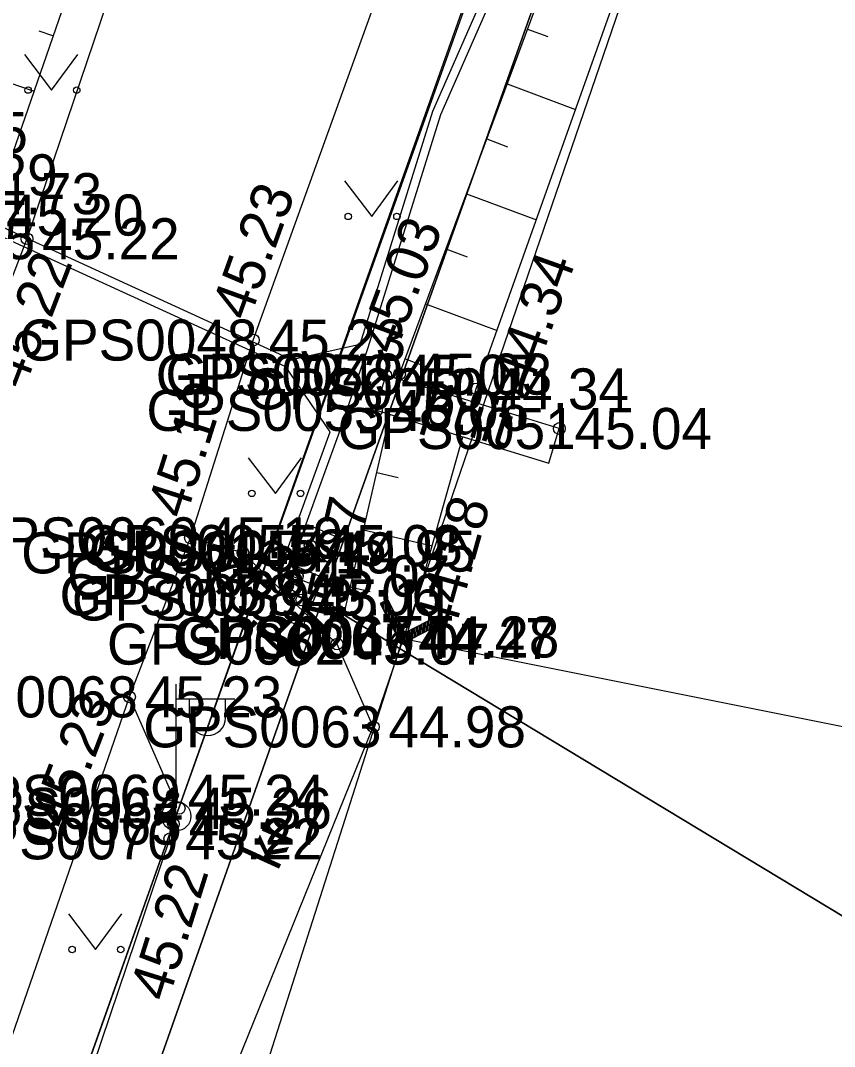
# Model space of a CAD drawing. Extents: x 551623 to 559850, y 6561220 to 6567135.
# Drawn here: x 557117.64 to 557131.51, y 6565591.69 to 6565609.19 of the extents above; entities that cross this region are included whole.
import ezdxf

# ---------------------------------------------------------------- set-up
doc = ezdxf.new("R2010")
doc.units = 0
for name, color, linetype in [('ELRAJATISMP', 7, 'Continuous'), ('HALJASTUS', 7, 'Continuous'), ('KORGUS-EH2000', 7, 'Continuous'), ('KPOHULIIN', 7, 'Continuous'), ('MOOTKORG-EH2000', 7, 'Continuous'), ('MOOTMPUNKT', 7, 'Continuous'), ('MOOTNR', 7, 'Continuous'), ('MOOTPIIR', 7, 'Continuous'), ('MPKAABEL', 7, 'Continuous'), ('MPOHULIIN', 7, 'Continuous'), ('PIIR', 7, 'Continuous'), ('POST', 7, 'Continuous'), ('RAJATIS', 7, 'Continuous'), ('RELJEEF', 7, 'Continuous'), ('TEE', 7, 'Continuous'), ('TRUUP', 7, 'Continuous')]:
    doc.layers.add(name, color=color, linetype=linetype)

msp = doc.modelspace()

# ---------------------------------------------------------------- linework, layer by layer
at = {"layer": 'ELRAJATISMP'}
for p, q in [((557122.9, 6565599.936), (557122.351, 6565600.168)), ((557122.795, 6565599.686), (557122.245, 6565599.918)), ((557122.72, 6565599.524), (557122.167, 6565599.751)), ((557122.617, 6565599.273), (557122.065, 6565599.499))]:
    msp.add_line(p, q, dxfattribs=at)
for points in [[(557123.08, 6565600.361), (557122.615, 6565599.261), (557122.065, 6565599.493), (557122.53, 6565600.593)], [(557122.895, 6565599.952), (557122.442, 6565598.846), (557121.89, 6565599.072), (557122.342, 6565600.178)]]:
    msp.add_lwpolyline(points, close=True, dxfattribs=at)
at = {"layer": 'HALJASTUS'}
for p, q in [((557117.704, 6565608.607), (557118.167, 6565608)), ((557118.167, 6565608), (557118.613, 6565608.607)), ((557123.161, 6565606.452), (557123.624, 6565605.846)), ((557123.624, 6565605.846), (557124.07, 6565606.452)), ((557121.517, 6565601.73), (557121.98, 6565601.124)), ((557121.98, 6565601.124), (557122.426, 6565601.73)), ((557118.454, 6565593.955), (557118.917, 6565593.348)), ((557118.917, 6565593.348), (557119.363, 6565593.955))]:
    msp.add_line(p, q, dxfattribs=at)
for centre in [(557117.766, 6565608), (557118.595, 6565608), (557123.223, 6565605.846), (557124.052, 6565605.846), (557121.579, 6565601.124), (557122.408, 6565601.124), (557118.516, 6565593.348), (557119.345, 6565593.348)]:
    msp.add_circle(centre, 0.055, dxfattribs=at)
at = {"layer": 'KORGUS-EH2000'}
for centre in [(557117.747, 6565605.465), (557121.605, 6565603.738), (557124.096, 6565603.157), (557125.404, 6565602.905), (557120.533, 6565600.365), (557121.427, 6565600.11), (557124.155, 6565598.65), (557124.217, 6565598.676), (557123.031, 6565598.555), (557119.495, 6565597.655), (557120.181, 6565595.235)]:
    msp.add_circle(centre, 0.1, dxfattribs=at)
at = {"layer": 'KPOHULIIN'}
msp.add_lwpolyline([(557033.153, 6565351.076), (557050.554, 6565399.565), (557067.065, 6565445.505), (557084.207, 6565493.616), (557103.697, 6565548.895), (557103.697, 6565548.895), (557136.898, 6565642.401), (557153.703, 6565689.258)], dxfattribs=at)
at = {"layer": 'MOOTMPUNKT'}
for centre in [(557117.747, 6565605.465), (557121.605, 6565603.738), (557123.861, 6565603.138), (557124.096, 6565603.157), (557125.404, 6565602.905), (557123.702, 6565602.539), (557126.819, 6565602.23), (557120.533, 6565600.365), (557122.573, 6565600.234), (557121.427, 6565600.11), (557122.792, 6565600.14), (557122.353, 6565599.714), (557122.354, 6565599.717), (557122.221, 6565599.394), (557122.431, 6565599.307), (557124.155, 6565598.65), (557124.217, 6565598.676), (557123.031, 6565598.555), (557119.495, 6565597.655), (557123.649, 6565597.144), (557120.228, 6565595.977), (557120.342, 6565595.755), (557120.243, 6565595.487), (557120.181, 6565595.235)]:
    msp.add_circle(centre, 0.1, dxfattribs=at)
at = {"layer": 'MOOTPIIR'}
msp.add_lwpolyline([(557096.003, 6565522.5), (557100.007, 6565533.93), (557104.542, 6565546.459), (557106.486, 6565552.498), (557107.452, 6565553.375), (557107.525, 6565554.873), (557111.237, 6565565.773), (557117.041, 6565580.828), (557123.649, 6565597.144), (557131.439, 6565619.888)], dxfattribs=at)
at = {"layer": 'MPKAABEL'}
for points in [[(557126.58, 6565612.013), (557124.657, 6565607.634), (557123.418, 6565603.66), (557122.26, 6565603.402), (557115.972, 6565606.28), (557114.948, 6565606.672)], [(557122.392, 6565599.512), (557122.21, 6565599.791), (557123.054, 6565602.124), (557123.561, 6565603.613), (557124.798, 6565607.582), (557126.72, 6565611.959)], [(557122.392, 6565599.512), (557122.046, 6565599.779), (557122.913, 6565602.174), (557122.16, 6565603.283), (557115.914, 6565606.142), (557114.907, 6565606.527)]]:
    msp.add_lwpolyline(points, dxfattribs=at)
at = {"layer": 'MPOHULIIN'}
msp.add_lwpolyline([(557050.554, 6565399.565), (557067.065, 6565445.505), (557084.207, 6565493.616), (557103.697, 6565548.895), (557120.292, 6565595.621), (557120.292, 6565595.621), (557153.703, 6565689.258)], dxfattribs=at)
at = {"layer": 'PIIR'}
for points in [[(557143.03, 6565692.36), (557157.5, 6565654.27), (557142.14, 6565653.78), (557122.77, 6565599.28), (557106.21, 6565552.32), (557093.58, 6565515.97), (557085.1, 6565492.2), (557086.02, 6565487.88), (557073.92, 6565497.32), (557076.42, 6565497.95), (557098, 6565559.71), (557096.67, 6565561.36), (557100.66, 6565572.69), (557102.77, 6565573.26), (557114.53, 6565606.57), (557127.78, 6565643.89), (557142.97, 6565686.18)], [(557142.14, 6565653.78), (557157.5, 6565654.27), (557181.52, 6565590.04), (557174.05, 6565568.29), (557122.77, 6565599.28)], [(557122.77, 6565599.28), (557174.05, 6565568.29), (557161.01, 6565530.22), (557106.21, 6565552.32)]]:
    msp.add_lwpolyline(points, close=True, dxfattribs=at)
at = {"layer": 'POST'}
for p, q in [((557120.292, 6565595.871), (557120.292, 6565597.871)), ((557120.292, 6565597.621), (557121.292, 6565597.621)), ((557120.519, 6565597.3), (557120.519, 6565597.621)), ((557121.132, 6565597.3), (557121.132, 6565597.621)), ((557120.292, 6565595.621), (557120.292, 6565595.621))]:
    msp.add_line(p, q, dxfattribs=at)
msp.add_circle((557120.292, 6565595.621), 0.25, dxfattribs=at)
msp.add_arc((557120.825, 6565597.3), 0.306, 180, 0, dxfattribs=at)
at = {"layer": 'RAJATIS'}
msp.add_lwpolyline([(557126.819, 6565602.23), (557123.861, 6565603.138), (557123.679, 6565602.546), (557126.638, 6565601.637)], close=True, dxfattribs=at)
at = {"layer": 'RELJEEF'}
for p, q in [((557118.188, 6565608.925), (557117.957, 6565609.005)), ((557126.279, 6565609.041), (557126.625, 6565608.913)), ((557117.861, 6565607.98), (557117.101, 6565608.243)), ((557125.931, 6565608.104), (557127.097, 6565607.671)), ((557125.583, 6565607.166), (557125.937, 6565607.035)), ((557125.235, 6565606.229), (557126.428, 6565605.786)), ((557124.887, 6565605.291), (557125.249, 6565605.157)), ((557124.54, 6565604.354), (557125.758, 6565603.902)), ((557124.192, 6565603.416), (557124.561, 6565603.279)), ((557123.707, 6565601.478), (557124.072, 6565601.393)), ((557123.482, 6565600.504), (557124.654, 6565600.232)), ((557123.256, 6565599.529), (557123.594, 6565599.451))]:
    msp.add_line(p, q, dxfattribs=at)
for points in [[(557124.076, 6565603.072), (557124.096, 6565603.157), (557130.516, 6565620.457), (557135.12, 6565634.931), (557135.468, 6565636.451), (557134.49, 6565637.447), (557134.84, 6565639.328), (557135.645, 6565639.532), (557137.301, 6565642.571), (557136.738, 6565644.685), (557144.255, 6565663.632), (557146.157, 6565668.781), (557146.912, 6565669.427), (557147.115, 6565668.406), (557145.074, 6565663.399), (557138.372, 6565644.21), (557138.236, 6565642.211), (557137.278, 6565639.44), (557137.811, 6565639.662), (557139.302, 6565639.392)], [(557125.342, 6565602.683), (557125.404, 6565602.905), (557131.439, 6565619.888), (557135.989, 6565633.551), (557136.845, 6565636.478), (557137.218, 6565637.506), (557138.989, 6565637.413)], [(557119.606, 6565617.397), (557120.851, 6565616.622), (557117.131, 6565605.869), (557114.174, 6565597.401), (557112.521, 6565597.6), (557109.65, 6565597.564)], [(557123.031, 6565598.555), (557123.936, 6565602.467)], [(557124.217, 6565598.676), (557125.174, 6565602.087)]]:
    msp.add_lwpolyline(points, dxfattribs=at)
at = {"layer": 'TEE'}
for points in [[(557143.358, 6565678.174), (557138.558, 6565664.435), (557136.96, 6565659.233), (557132.351, 6565646.148), (557129.9, 6565639.419), (557125.021, 6565626.31), (557121.502, 6565616.551), (557117.747, 6565605.465), (557114.535, 6565597.096), (557113.397, 6565596.47), (557110.079, 6565587.319), (557110.691, 6565586.826), (557109.779, 6565583.198), (557104.291, 6565567.464), (557095.848, 6565544.395), (557094.385, 6565540.223), (557089.288, 6565525.984)], [(557092.088, 6565511.985), (557090.727, 6565512.907), (557089.23, 6565514.428), (557091.324, 6565520.351), (557091.733, 6565520.689), (557092.882, 6565523.804), (557092.721, 6565524.388), (557097.215, 6565535.867), (557101.757, 6565547.928), (557103.641, 6565553.302), (557108.597, 6565566.722), (557113.999, 6565581.937), (557115.285, 6565585.504), (557119.495, 6565597.655), (557120.533, 6565600.365), (557121.605, 6565603.738), (557128.082, 6565621.715), (557134.236, 6565638.871), (557136.362, 6565644.832), (557143.373, 6565664.048), (557146.52, 6565672.286)], [(557123.649, 6565597.144), (557123.031, 6565598.555), (557121.427, 6565600.11), (557120.533, 6565600.365)], [(557115.285, 6565585.504), (557117.768, 6565585.671), (557118.748, 6565588.225), (557118.147, 6565589.21), (557120.181, 6565595.235), (557120.228, 6565595.977), (557119.495, 6565597.655)]]:
    msp.add_lwpolyline(points, dxfattribs=at)
at = {"layer": 'TRUUP'}
for p, q in [((557123.895, 6565599.311), (557123.768, 6565599.246)), ((557123.819, 6565599.272), (557123.82, 6565599.145)), ((557123.831, 6565599.279), (557124.155, 6565598.65)), ((557123.844, 6565599.285), (557123.846, 6565599.096)), ((557123.869, 6565599.298), (557123.871, 6565599.046)), ((557123.894, 6565599.311), (557123.897, 6565598.997)), ((557123.895, 6565599.311), (557124.186, 6565598.746)), ((557123.919, 6565599.264), (557123.922, 6565598.947)), ((557123.768, 6565599.246), (557124.125, 6565598.554)), ((557123.794, 6565599.26), (557123.795, 6565599.194)), ((557123.945, 6565599.214), (557123.948, 6565598.898)), ((557123.97, 6565599.165), (557123.973, 6565598.849)), ((557123.996, 6565599.116), (557123.999, 6565598.799)), ((557124.021, 6565599.066), (557124.024, 6565598.75)), ((557124.047, 6565599.017), (557124.049, 6565598.701)), ((557124.072, 6565598.968), (557124.075, 6565598.651)), ((557124.097, 6565598.918), (557124.1, 6565598.602)), ((557124.155, 6565598.65), (557124.784, 6565598.974)), ((557124.186, 6565598.746), (557124.751, 6565599.038)), ((557124.522, 6565598.92), (557124.524, 6565598.76)), ((557124.547, 6565598.932), (557124.549, 6565598.773)), ((557124.572, 6565598.945), (557124.574, 6565598.786)), ((557124.597, 6565598.958), (557124.599, 6565598.799)), ((557124.622, 6565598.971), (557124.623, 6565598.812)), ((557124.647, 6565598.984), (557124.648, 6565598.824)), ((557124.672, 6565598.997), (557124.673, 6565598.837)), ((557124.697, 6565599.009), (557124.698, 6565598.85)), ((557124.722, 6565599.022), (557124.723, 6565598.863)), ((557124.746, 6565599.035), (557124.748, 6565598.876)), ((557124.751, 6565599.038), (557124.817, 6565598.911)), ((557124.772, 6565598.998), (557124.773, 6565598.889)), ((557124.797, 6565598.949), (557124.798, 6565598.901)), ((557124.123, 6565598.869), (557124.126, 6565598.555)), ((557124.125, 6565598.554), (557124.817, 6565598.911)), ((557124.148, 6565598.819), (557124.151, 6565598.568)), ((557124.174, 6565598.77), (557124.176, 6565598.581)), ((557124.199, 6565598.753), (557124.201, 6565598.593)), ((557124.224, 6565598.766), (557124.225, 6565598.606)), ((557124.249, 6565598.778), (557124.25, 6565598.619)), ((557124.274, 6565598.791), (557124.275, 6565598.632)), ((557124.299, 6565598.804), (557124.3, 6565598.645)), ((557124.323, 6565598.817), (557124.325, 6565598.658)), ((557124.348, 6565598.83), (557124.35, 6565598.67)), ((557124.373, 6565598.843), (557124.375, 6565598.683)), ((557124.398, 6565598.855), (557124.4, 6565598.696)), ((557124.423, 6565598.868), (557124.424, 6565598.709)), ((557124.448, 6565598.881), (557124.449, 6565598.722)), ((557124.473, 6565598.894), (557124.474, 6565598.735)), ((557124.498, 6565598.907), (557124.499, 6565598.747)), ((557118.627, 6565581.351), (557124.155, 6565598.65))]:
    msp.add_line(p, q, dxfattribs=at)
msp.add_lwpolyline([(557124.155, 6565598.65), (557131.708, 6565597.141), (557137.765, 6565597.141)], dxfattribs=at)

# ---------------------------------------------------------------- texts
at = {"layer": 'KORGUS-EH2000'}
for s, rotation, p in [(' 45.23', 70.1879, (557121.441, 6565603.797)), (' 45.03', 69.6391, (557123.931, 6565603.218)), (' 45.22', 69.0042, (557117.6, 6565602.631)), (' 44.34', 70.4379, (557126.228, 6565602.612)), (' 45.19', 72.3698, (557120.367, 6565600.418)), (' 45.07', 76.9752, (557123.007, 6565598.423)), (' 44.28', 74.3207, (557124.946, 6565598.445)), (' 45.19', 315.8979, (557120.544, 6565599.858)), (' 45.23', 69.0382, (557118.339, 6565595.126)), (' 45.22', 72.5775, (557120.07, 6565592.187))]:
    msp.add_text(s, height=0.7, rotation=rotation, dxfattribs=at).set_placement(p)
at = {"layer": 'MOOTKORG-EH2000'}
for s, p in [(' 45.25', (557115.161, 6565606.926)), (' 45.29', (557115.668, 6565606.205)), (' 44.73', (557116.426, 6565605.884)), (' 45.20', (557117.131, 6565605.519)), (' 45.22', (557117.747, 6565605.115)), (' 45.23', (557121.605, 6565603.388)), (' 45.07', (557123.861, 6565602.788)), (' 45.03', (557124.096, 6565602.807)), (' 44.34', (557125.404, 6565602.555)), (' 45.06', (557123.702, 6565602.189)), (' 45.04', (557126.819, 6565601.88)), (' 45.19', (557120.533, 6565600.015)), (' 45.08', (557122.573, 6565599.884)), (' 44.95', (557122.792, 6565599.79)), (' 45.19', (557121.427, 6565599.76)), (' 45.07', (557122.354, 6565599.367)), (' 45.07', (557122.353, 6565599.364)), (' 45.06', (557122.221, 6565599.044)), (' 45.11', (557122.431, 6565598.957)), (' 45.07', (557123.031, 6565598.205)), (' 44.47', (557124.155, 6565598.3)), (' 44.28', (557124.217, 6565598.326)), (' 45.23', (557119.495, 6565597.305)), (' 44.98', (557123.649, 6565596.794)), (' 45.24', (557120.228, 6565595.627)), (' 45.36', (557120.342, 6565595.405)), (' 45.27', (557120.243, 6565595.137)), (' 45.22', (557120.181, 6565594.885))]:
    msp.add_text(s, height=0.7, dxfattribs=at).set_placement(p)
at = {"layer": 'MOOTNR'}
for s, p in [('GPS0675 ', (557113.827, 6565605.115)), ('GPS0048 ', (557117.616, 6565603.388)), ('GPS0052 ', (557119.941, 6565602.788)), ('GPS0049 ', (557120.106, 6565602.807)), ('GPS0050 ', (557121.484, 6565602.555)), ('GPS0053 ', (557119.782, 6565602.189)), ('GPS0051 ', (557123.04, 6565601.88)), ('GPS0060 ', (557116.614, 6565600.015)), ('GPS0055 ', (557118.653, 6565599.884)), ('GPS0054 ', (557118.802, 6565599.79)), ('GPS0061 ', (557117.647, 6565599.76)), ('GPS0057 ', (557118.434, 6565599.367)), ('GPS0056 ', (557118.434, 6565599.364)), ('GPS0058 ', (557118.302, 6565599.044)), ('GPS0059 ', (557118.511, 6565598.957)), ('GPS0062 ', (557119.111, 6565598.205)), ('GPS0067 ', (557120.236, 6565598.3)), ('GPS0066 ', (557120.297, 6565598.326)), ('GPS0068 ', (557115.575, 6565597.305)), ('GPS0063 ', (557119.729, 6565596.794)), ('GPS0069 ', (557116.308, 6565595.627)), ('GPS0064 ', (557116.352, 6565595.405)), ('GPS0065 ', (557116.324, 6565595.137)), ('GPS0070 ', (557116.261, 6565594.885))]:
    msp.add_text(s, height=0.7, dxfattribs=at).set_placement(p)
at = {"layer": 'RAJATIS'}
msp.add_text('puit', height=0.7, rotation=342.8888, dxfattribs=at).set_placement((557124.443, 6565602.356))
at = {"layer": 'TEE'}
msp.add_text('kr', height=0.7, rotation=65.5023, dxfattribs=at).set_placement((557122.017, 6565594.669))

doc.saveas('drawing.dxf')
